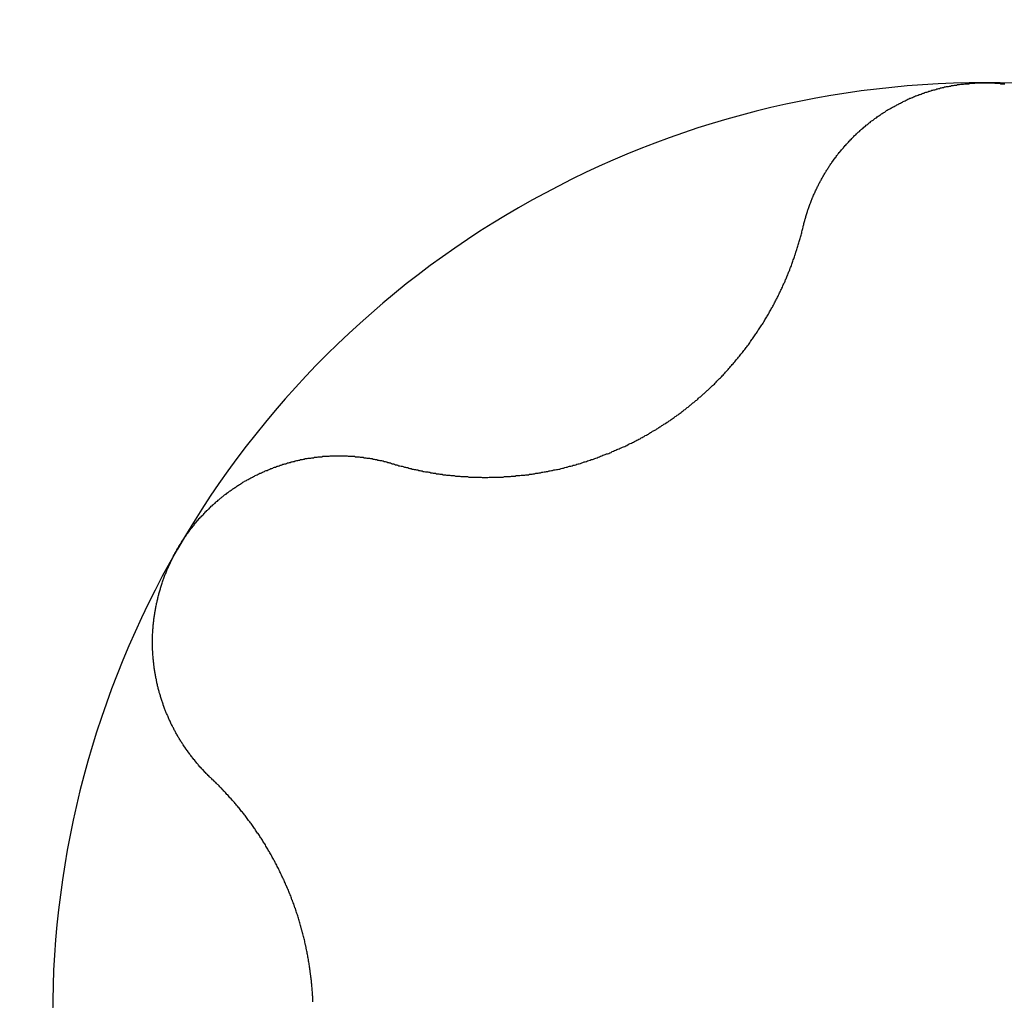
# Model space of a CAD drawing. Extents: x 1107 to 4046, y 937 to 3355.
# Tile 729 of 861: x 2149.93 to 2152.02, y 3346.35 to 3348.43. Entities that reach past the tile are written whole.
import ezdxf

# ---------------------------------------------------------------- set-up
doc = ezdxf.new("R2010")
doc.units = 0
doc.layers.add('KF_VIDA_L___C_BOTTOM', color=7, linetype='CONTINUOUS')

# ---------------------------------------------------------------- blocks, each defined once
blk = doc.blocks.new('KF_VIDA_L___C_BOTTOM')
at = {"layer": 'KF_VIDA_L___C_BOTTOM'}
for points in [[(-35.3843, 472.971, 0), (-35.3839, 472.973, 0), (-35.3834, 472.975, 0), (-35.3829, 472.977, 0), (-35.3824, 472.979, 0), (-35.3819, 472.981, 0), (-35.3814, 472.983, 0), (-35.3809, 472.985, 0), (-35.3804, 472.986, 0), (-35.3798, 472.988, 0), (-35.3793, 472.99, 0), (-35.3787, 472.992, 0), (-35.3781, 472.994, 0), (-35.3776, 472.996, 0), (-35.377, 472.998, 0), (-35.3764, 473, 0), (-35.3758, 473.002, 0), (-35.3751, 473.004, 0), (-35.3745, 473.005, 0), (-35.3739, 473.007, 0), (-35.3732, 473.009, 0), (-35.3726, 473.011, 0), (-35.3719, 473.013, 0), (-35.3712, 473.015, 0), (-35.3705, 473.017, 0), (-35.3698, 473.019, 0), (-35.3691, 473.02, 0), (-35.3684, 473.022, 0), (-35.3677, 473.024, 0), (-35.367, 473.026, 0), (-35.3662, 473.028, 0), (-35.3655, 473.03, 0), (-35.3647, 473.032, 0), (-35.3639, 473.033, 0), (-35.3632, 473.035, 0), (-35.3624, 473.037, 0), (-35.3616, 473.039, 0), (-35.3608, 473.041, 0), (-35.3599, 473.042, 0), (-35.3591, 473.044, 0), (-35.3583, 473.046, 0), (-35.3574, 473.048, 0), (-35.3566, 473.05, 0), (-35.3557, 473.051, 0), (-35.3549, 473.053, 0), (-35.354, 473.055, 0), (-35.3531, 473.057, 0), (-35.3522, 473.059, 0), (-35.3513, 473.06, 0), (-35.3504, 473.062, 0), (-35.3495, 473.064, 0), (-35.3485, 473.066, 0), (-35.3476, 473.067, 0), (-35.3467, 473.069, 0), (-35.3457, 473.071, 0), (-35.3447, 473.073, 0), (-35.3438, 473.074, 0), (-35.3428, 473.076, 0), (-35.3418, 473.078, 0), (-35.3408, 473.08, 0), (-35.3398, 473.081, 0), (-35.3388, 473.083, 0), (-35.3378, 473.085, 0), (-35.3367, 473.086, 0), (-35.3357, 473.088, 0), (-35.3347, 473.09, 0), (-35.3336, 473.091, 0), (-35.3325, 473.093, 0), (-35.3315, 473.095, 0), (-35.3304, 473.096, 0), (-35.3293, 473.098, 0), (-35.3282, 473.1, 0), (-35.3271, 473.101, 0), (-35.326, 473.103, 0), (-35.3249, 473.105, 0), (-35.3238, 473.106, 0), (-35.3226, 473.108, 0), (-35.3215, 473.109, 0), (-35.3204, 473.111, 0), (-35.3192, 473.113, 0), (-35.318, 473.114, 0), (-35.3169, 473.116, 0), (-35.3157, 473.117, 0), (-35.3145, 473.119, 0), (-35.3133, 473.121, 0), (-35.3121, 473.122, 0), (-35.3109, 473.124, 0), (-35.3097, 473.125, 0), (-35.3084, 473.127, 0), (-35.3072, 473.128, 0), (-35.306, 473.13, 0), (-35.3047, 473.131, 0), (-35.3034, 473.133, 0), (-35.3021, 473.134, 0), (-35.3008, 473.136, 0), (-35.2995, 473.137, 0), (-35.2982, 473.139, 0), (-35.2969, 473.14, 0), (-35.2956, 473.142, 0), (-35.2942, 473.143, 0), (-35.2929, 473.145, 0), (-35.2915, 473.146, 0), (-35.2901, 473.148, 0), (-35.2887, 473.149, 0), (-35.2874, 473.151, 0), (-35.2859, 473.152, 0), (-35.2845, 473.154, 0), (-35.2831, 473.155, 0), (-35.2817, 473.157, 0), (-35.2802, 473.158, 0), (-35.2788, 473.16, 0), (-35.2773, 473.161, 0), (-35.2759, 473.163, 0), (-35.2744, 473.164, 0), (-35.2729, 473.165, 0), (-35.2714, 473.167, 0), (-35.2699, 473.168, 0), (-35.2684, 473.17, 0), (-35.2668, 473.171, 0), (-35.2653, 473.172, 0), (-35.2638, 473.174, 0), (-35.2622, 473.175, 0), (-35.2607, 473.177, 0), (-35.2591, 473.178, 0), (-35.2575, 473.179, 0), (-35.2559, 473.181, 0), (-35.2543, 473.182, 0), (-35.2527, 473.183, 0), (-35.2511, 473.185, 0), (-35.2495, 473.186, 0), (-35.2479, 473.187, 0), (-35.2462, 473.189, 0), (-35.2446, 473.19, 0), (-35.2429, 473.191, 0), (-35.2413, 473.193, 0), (-35.2396, 473.194, 0), (-35.2379, 473.195, 0), (-35.2362, 473.196, 0), (-35.2345, 473.198, 0), (-35.2328, 473.199, 0), (-35.2311, 473.2, 0), (-35.2294, 473.201, 0), (-35.2277, 473.203, 0), (-35.2259, 473.204, 0), (-35.2242, 473.205, 0), (-35.2225, 473.206, 0), (-35.2207, 473.207, 0), (-35.2189, 473.209, 0), (-35.2172, 473.21, 0), (-35.2154, 473.211, 0), (-35.2136, 473.212, 0), (-35.2118, 473.213, 0), (-35.21, 473.214, 0), (-35.2082, 473.216, 0), (-35.2064, 473.217, 0), (-35.2046, 473.218, 0), (-35.2027, 473.219, 0), (-35.2009, 473.22, 0), (-35.199, 473.221, 0), (-35.1972, 473.222, 0), (-35.1953, 473.223, 0), (-35.1935, 473.224, 0), (-35.1916, 473.225, 0), (-35.1897, 473.226, 0), (-35.1878, 473.227, 0), (-35.186, 473.228, 0), (-35.1841, 473.229, 0), (-35.1822, 473.23, 0), (-35.1802, 473.231, 0), (-35.1783, 473.232, 0), (-35.1764, 473.233, 0), (-35.1745, 473.234, 0), (-35.1725, 473.235, 0), (-35.1706, 473.236, 0), (-35.1687, 473.237, 0), (-35.1667, 473.238, 0), (-35.1647, 473.239, 0), (-35.1628, 473.24, 0), (-35.1608, 473.241, 0), (-35.1588, 473.242, 0), (-35.1568, 473.242, 0), (-35.1549, 473.243, 0), (-35.1529, 473.244, 0), (-35.1509, 473.245, 0), (-35.1489, 473.246, 0), (-35.1469, 473.247, 0), (-35.1449, 473.247, 0), (-35.1428, 473.248, 0), (-35.1408, 473.249, 0), (-35.1388, 473.25, 0), (-35.1368, 473.25, 0), (-35.1347, 473.251, 0), (-35.1327, 473.252, 0), (-35.1307, 473.253, 0), (-35.1286, 473.253, 0), (-35.1266, 473.254, 0), (-35.1245, 473.255, 0), (-35.1224, 473.255, 0), (-35.1204, 473.256, 0), (-35.1183, 473.257, 0), (-35.1163, 473.257, 0), (-35.1142, 473.258, 0), (-35.1121, 473.259, 0), (-35.11, 473.259, 0), (-35.1079, 473.26, 0), (-35.1059, 473.26, 0), (-35.1038, 473.261, 0), (-35.1017, 473.262, 0), (-35.0996, 473.262, 0), (-35.0975, 473.263, 0), (-35.0954, 473.263, 0), (-35.0933, 473.264, 0), (-35.0912, 473.264, 0), (-35.0891, 473.265, 0), (-35.087, 473.265, 0), (-35.0849, 473.266, 0), (-35.0828, 473.266, 0), (-35.0807, 473.267, 0), (-35.0785, 473.267, 0), (-35.0764, 473.267, 0), (-35.0743, 473.268, 0), (-35.0722, 473.268, 0), (-35.0701, 473.269, 0), (-35.068, 473.269, 0), (-35.0658, 473.269, 0), (-35.0637, 473.27, 0), (-35.0616, 473.27, 0), (-35.0595, 473.27, 0), (-35.0573, 473.271, 0), (-35.0552, 473.271, 0), (-35.0531, 473.271, 0), (-35.0509, 473.272, 0), (-35.0488, 473.272, 0), (-35.0467, 473.272, 0), (-35.0446, 473.272, 0), (-35.0424, 473.273, 0), (-35.0403, 473.273, 0), (-35.0382, 473.273, 0), (-35.0361, 473.273, 0), (-35.0339, 473.273, 0), (-35.0318, 473.274, 0), (-35.0297, 473.274, 0), (-35.0275, 473.274, 0), (-35.0254, 473.274, 0), (-35.0233, 473.274, 0), (-35.0212, 473.274, 0), (-35.019, 473.275, 0), (-35.0169, 473.275, 0), (-35.0148, 473.275, 0), (-35.0127, 473.275, 0), (-35.0106, 473.275, 0), (-35.0084, 473.275, 0), (-35.0063, 473.275, 0), (-35.0042, 473.275, 0), (-35.0021, 473.275, 0), (-35, 473.275, 0)], [(-35, 473.275, 0), (-34.9979, 473.275, 0), (-34.9958, 473.275, 0), (-34.9937, 473.275, 0), (-34.9916, 473.275, 0), (-34.9894, 473.275, 0), (-34.9873, 473.275, 0), (-34.9852, 473.275, 0), (-34.9831, 473.275, 0), (-34.981, 473.275, 0), (-34.9788, 473.274, 0), (-34.9767, 473.274, 0), (-34.9746, 473.274, 0), (-34.9725, 473.274, 0), (-34.9703, 473.274, 0), (-34.9682, 473.274, 0), (-34.9661, 473.273, 0), (-34.9639, 473.273, 0), (-34.9618, 473.273, 0), (-34.9597, 473.273, 0), (-34.9576, 473.273, 0)], [(-36.2551, 472.468, 0), (-36.2528, 472.468, 0), (-36.2505, 472.467, 0), (-36.2481, 472.466, 0), (-36.2458, 472.466, 0), (-36.2435, 472.465, 0), (-36.2412, 472.464, 0), (-36.2389, 472.464, 0), (-36.2365, 472.463, 0), (-36.2342, 472.463, 0), (-36.2319, 472.462, 0), (-36.2295, 472.461, 0), (-36.2272, 472.461, 0), (-36.2249, 472.46, 0), (-36.2225, 472.46, 0), (-36.2202, 472.459, 0), (-36.2178, 472.458, 0), (-36.2155, 472.458, 0), (-36.2132, 472.457, 0), (-36.2108, 472.457, 0), (-36.2085, 472.456, 0), (-36.2061, 472.456, 0), (-36.2038, 472.455, 0), (-36.2014, 472.455, 0), (-36.1991, 472.454, 0), (-36.1967, 472.454, 0), (-36.1944, 472.453, 0), (-36.192, 472.453, 0), (-36.1897, 472.452, 0), (-36.1873, 472.452, 0), (-36.185, 472.451, 0), (-36.1826, 472.451, 0), (-36.1802, 472.451, 0), (-36.1779, 472.45, 0), (-36.1755, 472.45, 0), (-36.1732, 472.449, 0), (-36.1708, 472.449, 0), (-36.1685, 472.448, 0), (-36.1661, 472.448, 0), (-36.1638, 472.448, 0), (-36.1614, 472.447, 0), (-36.159, 472.447, 0), (-36.1567, 472.447, 0), (-36.1543, 472.446, 0), (-36.152, 472.446, 0), (-36.1496, 472.446, 0), (-36.1473, 472.445, 0), (-36.1449, 472.445, 0), (-36.1426, 472.445, 0), (-36.1402, 472.444, 0), (-36.1379, 472.444, 0), (-36.1355, 472.444, 0), (-36.1332, 472.444, 0), (-36.1308, 472.443, 0), (-36.1285, 472.443, 0), (-36.1261, 472.443, 0), (-36.1238, 472.443, 0), (-36.1214, 472.442, 0), (-36.1191, 472.442, 0), (-36.1167, 472.442, 0), (-36.1144, 472.442, 0), (-36.1121, 472.442, 0), (-36.1097, 472.441, 0), (-36.1074, 472.441, 0), (-36.105, 472.441, 0), (-36.1027, 472.441, 0), (-36.1004, 472.441, 0), (-36.098, 472.441, 0), (-36.0957, 472.441, 0), (-36.0933, 472.44, 0), (-36.091, 472.44, 0), (-36.0886, 472.44, 0), (-36.0863, 472.44, 0), (-36.0839, 472.44, 0), (-36.0815, 472.44, 0), (-36.0791, 472.44, 0), (-36.0767, 472.44, 0), (-36.0743, 472.44, 0), (-36.0719, 472.44, 0), (-36.0695, 472.44, 0), (-36.0671, 472.44, 0), (-36.0646, 472.439, 0), (-36.0622, 472.439, 0), (-36.0598, 472.439, 0), (-36.0573, 472.439, 0), (-36.0549, 472.439, 0), (-36.0524, 472.439, 0), (-36.05, 472.44, 0), (-36.0475, 472.44, 0), (-36.0451, 472.44, 0), (-36.0426, 472.44, 0), (-36.0401, 472.44, 0), (-36.0376, 472.44, 0), (-36.0352, 472.44, 0), (-36.0327, 472.44, 0), (-36.0302, 472.44, 0), (-36.0277, 472.44, 0), (-36.0252, 472.44, 0), (-36.0227, 472.44, 0), (-36.0202, 472.44, 0), (-36.0177, 472.441, 0), (-36.0151, 472.441, 0), (-36.0126, 472.441, 0), (-36.0101, 472.441, 0), (-36.0076, 472.441, 0), (-36.005, 472.441, 0), (-36.0025, 472.442, 0), (-36, 472.442, 0), (-35.9974, 472.442, 0), (-35.9949, 472.442, 0), (-35.9924, 472.443, 0), (-35.9898, 472.443, 0), (-35.9873, 472.443, 0), (-35.9847, 472.443, 0), (-35.9822, 472.444, 0), (-35.9796, 472.444, 0), (-35.9771, 472.444, 0), (-35.9745, 472.444, 0), (-35.9719, 472.445, 0), (-35.9694, 472.445, 0), (-35.9668, 472.445, 0), (-35.9643, 472.446, 0), (-35.9617, 472.446, 0), (-35.9591, 472.446, 0), (-35.9565, 472.447, 0), (-35.954, 472.447, 0), (-35.9514, 472.448, 0), (-35.9488, 472.448, 0), (-35.9463, 472.448, 0), (-35.9437, 472.449, 0), (-35.9411, 472.449, 0), (-35.9385, 472.45, 0), (-35.936, 472.45, 0), (-35.9334, 472.451, 0), (-35.9308, 472.451, 0), (-35.9282, 472.452, 0), (-35.9257, 472.452, 0), (-35.9231, 472.453, 0), (-35.9205, 472.453, 0), (-35.9179, 472.454, 0), (-35.9154, 472.454, 0), (-35.9128, 472.455, 0), (-35.9102, 472.455, 0), (-35.9076, 472.456, 0), (-35.9051, 472.456, 0), (-35.9025, 472.457, 0), (-35.8999, 472.457, 0), (-35.8974, 472.458, 0), (-35.8948, 472.459, 0), (-35.8922, 472.459, 0), (-35.8896, 472.46, 0), (-35.8871, 472.461, 0), (-35.8845, 472.461, 0), (-35.882, 472.462, 0), (-35.8794, 472.463, 0), (-35.8768, 472.463, 0), (-35.8743, 472.464, 0), (-35.8717, 472.465, 0), (-35.8692, 472.465, 0), (-35.8666, 472.466, 0), (-35.8641, 472.467, 0), (-35.8615, 472.468, 0), (-35.859, 472.468, 0), (-35.8564, 472.469, 0), (-35.8539, 472.47, 0), (-35.8514, 472.471, 0), (-35.8488, 472.472, 0), (-35.8463, 472.472, 0), (-35.8438, 472.473, 0), (-35.8413, 472.474, 0), (-35.8387, 472.475, 0), (-35.8362, 472.476, 0), (-35.8337, 472.477, 0), (-35.8312, 472.477, 0), (-35.8287, 472.478, 0), (-35.8262, 472.479, 0), (-35.8237, 472.48, 0), (-35.8212, 472.481, 0), (-35.8187, 472.482, 0), (-35.8162, 472.483, 0), (-35.8137, 472.484, 0), (-35.8113, 472.485, 0), (-35.8088, 472.486, 0), (-35.8063, 472.487, 0), (-35.8039, 472.488, 0), (-35.8014, 472.489, 0), (-35.799, 472.489, 0), (-35.7965, 472.49, 0), (-35.7941, 472.491, 0), (-35.7916, 472.492, 0), (-35.7892, 472.494, 0), (-35.7868, 472.495, 0), (-35.7843, 472.496, 0), (-35.7819, 472.497, 0), (-35.7795, 472.498, 0), (-35.7771, 472.499, 0), (-35.7747, 472.5, 0), (-35.7723, 472.501, 0), (-35.7699, 472.502, 0), (-35.7675, 472.503, 0), (-35.7652, 472.504, 0), (-35.7628, 472.505, 0), (-35.7604, 472.506, 0), (-35.7581, 472.507, 0), (-35.7557, 472.509, 0), (-35.7534, 472.51, 0), (-35.751, 472.511, 0), (-35.7487, 472.512, 0), (-35.7464, 472.513, 0), (-35.7441, 472.514, 0), (-35.7417, 472.515, 0), (-35.7394, 472.517, 0), (-35.7371, 472.518, 0), (-35.7349, 472.519, 0), (-35.7326, 472.52, 0), (-35.7303, 472.521, 0), (-35.728, 472.523, 0), (-35.7258, 472.524, 0), (-35.7235, 472.525, 0), (-35.7213, 472.526, 0), (-35.7191, 472.528, 0), (-35.7168, 472.529, 0), (-35.7146, 472.53, 0), (-35.7124, 472.531, 0), (-35.7102, 472.533, 0), (-35.708, 472.534, 0), (-35.7058, 472.535, 0), (-35.7036, 472.537, 0), (-35.7014, 472.538, 0), (-35.6992, 472.539, 0), (-35.697, 472.54, 0), (-35.6949, 472.542, 0), (-35.6927, 472.543, 0), (-35.6905, 472.545, 0), (-35.6883, 472.546, 0), (-35.6861, 472.547, 0), (-35.684, 472.549, 0), (-35.6818, 472.55, 0), (-35.6796, 472.552, 0), (-35.6774, 472.553, 0), (-35.6753, 472.554, 0), (-35.6731, 472.556, 0), (-35.671, 472.557, 0), (-35.6688, 472.559, 0), (-35.6666, 472.56, 0), (-35.6645, 472.562, 0), (-35.6624, 472.563, 0), (-35.6602, 472.565, 0), (-35.6581, 472.566, 0), (-35.6559, 472.568, 0), (-35.6538, 472.569, 0), (-35.6517, 472.571, 0), (-35.6496, 472.572, 0), (-35.6474, 472.574, 0), (-35.6453, 472.575, 0), (-35.6432, 472.577, 0), (-35.6411, 472.579, 0), (-35.639, 472.58, 0), (-35.6369, 472.582, 0), (-35.6348, 472.583, 0), (-35.6327, 472.585, 0), (-35.6307, 472.587, 0), (-35.6286, 472.588, 0), (-35.6265, 472.59, 0), (-35.6244, 472.592, 0), (-35.6224, 472.593, 0), (-35.6203, 472.595, 0), (-35.6183, 472.597, 0), (-35.6162, 472.598, 0), (-35.6142, 472.6, 0), (-35.6121, 472.602, 0), (-35.6101, 472.603, 0), (-35.6081, 472.605, 0), (-35.6061, 472.607, 0), (-35.6041, 472.609, 0), (-35.6021, 472.61, 0), (-35.6001, 472.612, 0), (-35.5981, 472.614, 0), (-35.5961, 472.616, 0), (-35.5941, 472.617, 0), (-35.5921, 472.619, 0), (-35.5902, 472.621, 0), (-35.5882, 472.623, 0), (-35.5863, 472.624, 0), (-35.5843, 472.626, 0), (-35.5824, 472.628, 0), (-35.5805, 472.63, 0), (-35.5785, 472.632, 0), (-35.5766, 472.634, 0), (-35.5747, 472.635, 0), (-35.5728, 472.637, 0), (-35.5709, 472.639, 0), (-35.569, 472.641, 0), (-35.5672, 472.643, 0), (-35.5653, 472.645, 0), (-35.5634, 472.647, 0), (-35.5616, 472.649, 0), (-35.5597, 472.65, 0), (-35.5579, 472.652, 0), (-35.5561, 472.654, 0), (-35.5543, 472.656, 0), (-35.5524, 472.658, 0), (-35.5506, 472.66, 0), (-35.5489, 472.662, 0), (-35.5471, 472.664, 0), (-35.5453, 472.666, 0), (-35.5435, 472.668, 0), (-35.5418, 472.67, 0), (-35.54, 472.672, 0), (-35.5383, 472.674, 0), (-35.5366, 472.676, 0), (-35.5348, 472.678, 0), (-35.5331, 472.68, 0), (-35.5314, 472.682, 0), (-35.5297, 472.684, 0), (-35.528, 472.686, 0), (-35.5264, 472.688, 0), (-35.5247, 472.69, 0), (-35.523, 472.692, 0), (-35.5214, 472.694, 0), (-35.5197, 472.696, 0), (-35.5181, 472.698, 0), (-35.5165, 472.7, 0), (-35.5149, 472.702, 0), (-35.5133, 472.704, 0), (-35.5117, 472.706, 0), (-35.5101, 472.708, 0), (-35.5085, 472.71, 0), (-35.507, 472.712, 0), (-35.5054, 472.714, 0), (-35.5039, 472.716, 0), (-35.5023, 472.718, 0), (-35.5008, 472.72, 0), (-35.4993, 472.722, 0), (-35.4978, 472.724, 0), (-35.4963, 472.727, 0), (-35.4948, 472.729, 0), (-35.4933, 472.731, 0), (-35.4918, 472.733, 0), (-35.4903, 472.735, 0), (-35.4889, 472.737, 0), (-35.4874, 472.739, 0), (-35.486, 472.741, 0), (-35.4846, 472.743, 0), (-35.4832, 472.745, 0), (-35.4818, 472.747, 0), (-35.4804, 472.75, 0), (-35.479, 472.752, 0), (-35.4776, 472.754, 0), (-35.4762, 472.756, 0), (-35.4749, 472.758, 0), (-35.4735, 472.76, 0), (-35.4722, 472.762, 0), (-35.4709, 472.764, 0), (-35.4696, 472.766, 0), (-35.4682, 472.769, 0), (-35.4669, 472.771, 0), (-35.4657, 472.773, 0), (-35.4644, 472.775, 0), (-35.4631, 472.777, 0), (-35.4619, 472.779, 0), (-35.4606, 472.781, 0), (-35.4594, 472.783, 0), (-35.4581, 472.785, 0), (-35.4569, 472.788, 0), (-35.4557, 472.79, 0), (-35.4545, 472.792, 0), (-35.4533, 472.794, 0), (-35.4521, 472.796, 0), (-35.451, 472.798, 0), (-35.4498, 472.8, 0), (-35.4487, 472.802, 0), (-35.4475, 472.804, 0), (-35.4464, 472.807, 0), (-35.4453, 472.809, 0), (-35.4442, 472.811, 0), (-35.4431, 472.813, 0), (-35.442, 472.815, 0), (-35.4409, 472.817, 0), (-35.4399, 472.819, 0), (-35.4388, 472.821, 0), (-35.4378, 472.823, 0), (-35.4367, 472.825, 0), (-35.4357, 472.828, 0), (-35.4347, 472.83, 0), (-35.4337, 472.832, 0), (-35.4326, 472.834, 0), (-35.4316, 472.836, 0), (-35.4306, 472.838, 0), (-35.4297, 472.84, 0), (-35.4287, 472.842, 0), (-35.4277, 472.845, 0), (-35.4267, 472.847, 0), (-35.4258, 472.849, 0), (-35.4248, 472.851, 0), (-35.4238, 472.853, 0), (-35.4229, 472.855, 0), (-35.422, 472.858, 0), (-35.421, 472.86, 0), (-35.4201, 472.862, 0), (-35.4192, 472.864, 0), (-35.4183, 472.866, 0), (-35.4174, 472.868, 0), (-35.4165, 472.871, 0), (-35.4156, 472.873, 0), (-35.4147, 472.875, 0), (-35.4138, 472.877, 0), (-35.413, 472.879, 0), (-35.4121, 472.882, 0), (-35.4112, 472.884, 0), (-35.4104, 472.886, 0), (-35.4096, 472.888, 0), (-35.4087, 472.891, 0), (-35.4079, 472.893, 0), (-35.4071, 472.895, 0), (-35.4063, 472.897, 0), (-35.4055, 472.9, 0), (-35.4047, 472.902, 0), (-35.4039, 472.904, 0), (-35.4031, 472.906, 0), (-35.4023, 472.909, 0), (-35.4015, 472.911, 0), (-35.4008, 472.913, 0), (-35.4, 472.916, 0), (-35.3993, 472.918, 0), (-35.3986, 472.92, 0), (-35.3978, 472.922, 0), (-35.3971, 472.925, 0), (-35.3964, 472.927, 0), (-35.3957, 472.929, 0), (-35.395, 472.932, 0), (-35.3943, 472.934, 0), (-35.3936, 472.936, 0), (-35.3929, 472.939, 0), (-35.3923, 472.941, 0), (-35.3916, 472.943, 0), (-35.391, 472.945, 0), (-35.3903, 472.948, 0), (-35.3897, 472.95, 0), (-35.3891, 472.952, 0), (-35.3884, 472.955, 0), (-35.3878, 472.957, 0), (-35.3872, 472.959, 0), (-35.3866, 472.962, 0), (-35.386, 472.964, 0), (-35.3855, 472.966, 0), (-35.3849, 472.969, 0), (-35.3843, 472.971, 0)], [(-36.7104, 472.288, 0), (-36.7093, 472.289, 0), (-36.7083, 472.291, 0), (-36.7072, 472.293, 0), (-36.7061, 472.295, 0), (-36.705, 472.297, 0), (-36.7039, 472.298, 0), (-36.7027, 472.3, 0), (-36.7016, 472.302, 0), (-36.7005, 472.304, 0), (-36.6993, 472.306, 0), (-36.6981, 472.307, 0), (-36.697, 472.309, 0), (-36.6958, 472.311, 0), (-36.6946, 472.313, 0), (-36.6933, 472.314, 0), (-36.6921, 472.316, 0), (-36.6909, 472.318, 0), (-36.6897, 472.32, 0), (-36.6884, 472.321, 0), (-36.6871, 472.323, 0), (-36.6859, 472.325, 0), (-36.6846, 472.327, 0), (-36.6833, 472.328, 0), (-36.682, 472.33, 0), (-36.6807, 472.332, 0), (-36.6793, 472.333, 0), (-36.678, 472.335, 0), (-36.6767, 472.337, 0), (-36.6753, 472.338, 0), (-36.674, 472.34, 0), (-36.6726, 472.342, 0), (-36.6712, 472.343, 0), (-36.6698, 472.345, 0), (-36.6684, 472.347, 0), (-36.667, 472.348, 0), (-36.6656, 472.35, 0), (-36.6642, 472.352, 0), (-36.6627, 472.353, 0), (-36.6613, 472.355, 0), (-36.6598, 472.356, 0), (-36.6584, 472.358, 0), (-36.6569, 472.359, 0), (-36.6554, 472.361, 0), (-36.6539, 472.363, 0), (-36.6524, 472.364, 0), (-36.6509, 472.366, 0), (-36.6494, 472.367, 0), (-36.6479, 472.369, 0), (-36.6464, 472.37, 0), (-36.6448, 472.372, 0), (-36.6433, 472.373, 0), (-36.6417, 472.375, 0), (-36.6402, 472.376, 0), (-36.6386, 472.378, 0), (-36.637, 472.379, 0), (-36.6354, 472.381, 0), (-36.6338, 472.382, 0), (-36.6322, 472.384, 0), (-36.6306, 472.385, 0), (-36.629, 472.387, 0), (-36.6274, 472.388, 0), (-36.6257, 472.389, 0), (-36.6241, 472.391, 0), (-36.6224, 472.392, 0), (-36.6208, 472.394, 0), (-36.6191, 472.395, 0), (-36.6175, 472.396, 0), (-36.6158, 472.398, 0), (-36.6141, 472.399, 0), (-36.6124, 472.401, 0), (-36.6107, 472.402, 0), (-36.609, 472.403, 0), (-36.6073, 472.404, 0), (-36.6056, 472.406, 0), (-36.6038, 472.407, 0), (-36.6021, 472.408, 0), (-36.6004, 472.41, 0), (-36.5986, 472.411, 0), (-36.5968, 472.412, 0), (-36.5951, 472.413, 0), (-36.5933, 472.415, 0), (-36.5915, 472.416, 0), (-36.5898, 472.417, 0), (-36.588, 472.418, 0), (-36.5862, 472.419, 0), (-36.5844, 472.421, 0), (-36.5826, 472.422, 0), (-36.5808, 472.423, 0), (-36.579, 472.424, 0), (-36.5771, 472.425, 0), (-36.5753, 472.426, 0), (-36.5735, 472.428, 0), (-36.5716, 472.429, 0), (-36.5698, 472.43, 0), (-36.568, 472.431, 0), (-36.5661, 472.432, 0), (-36.5642, 472.433, 0), (-36.5624, 472.434, 0), (-36.5605, 472.435, 0), (-36.5586, 472.436, 0), (-36.5568, 472.437, 0), (-36.5549, 472.438, 0), (-36.553, 472.439, 0), (-36.5511, 472.44, 0), (-36.5492, 472.441, 0), (-36.5473, 472.442, 0), (-36.5454, 472.443, 0), (-36.5435, 472.444, 0), (-36.5416, 472.445, 0), (-36.5397, 472.446, 0), (-36.5377, 472.447, 0), (-36.5358, 472.448, 0), (-36.5339, 472.448, 0), (-36.532, 472.449, 0), (-36.53, 472.45, 0), (-36.5281, 472.451, 0), (-36.5262, 472.452, 0), (-36.5242, 472.453, 0), (-36.5223, 472.454, 0), (-36.5203, 472.454, 0), (-36.5184, 472.455, 0), (-36.5164, 472.456, 0), (-36.5145, 472.457, 0), (-36.5125, 472.458, 0), (-36.5106, 472.458, 0), (-36.5086, 472.459, 0), (-36.5067, 472.46, 0), (-36.5047, 472.461, 0), (-36.5027, 472.461, 0), (-36.5008, 472.462, 0), (-36.4988, 472.463, 0), (-36.4968, 472.463, 0), (-36.4948, 472.464, 0), (-36.4929, 472.465, 0), (-36.4909, 472.465, 0), (-36.4889, 472.466, 0), (-36.487, 472.467, 0), (-36.485, 472.467, 0), (-36.483, 472.468, 0), (-36.481, 472.468, 0), (-36.479, 472.469, 0), (-36.4771, 472.47, 0), (-36.4751, 472.47, 0), (-36.4731, 472.471, 0), (-36.4711, 472.471, 0), (-36.4692, 472.472, 0), (-36.4672, 472.472, 0), (-36.4652, 472.473, 0), (-36.4632, 472.473, 0), (-36.4612, 472.474, 0), (-36.4593, 472.474, 0), (-36.4573, 472.475, 0), (-36.4553, 472.475, 0), (-36.4533, 472.476, 0), (-36.4514, 472.476, 0), (-36.4494, 472.477, 0), (-36.4474, 472.477, 0), (-36.4454, 472.477, 0), (-36.4435, 472.478, 0), (-36.4415, 472.478, 0), (-36.4395, 472.479, 0), (-36.4376, 472.479, 0), (-36.4356, 472.479, 0), (-36.4337, 472.48, 0), (-36.4317, 472.48, 0), (-36.4297, 472.48, 0), (-36.4278, 472.48, 0), (-36.4258, 472.481, 0), (-36.4239, 472.481, 0), (-36.4219, 472.481, 0), (-36.42, 472.482, 0), (-36.418, 472.482, 0), (-36.4161, 472.482, 0), (-36.4141, 472.482, 0), (-36.4122, 472.483, 0), (-36.4102, 472.483, 0), (-36.4083, 472.483, 0), (-36.4063, 472.483, 0), (-36.4043, 472.483, 0), (-36.4024, 472.484, 0), (-36.4004, 472.484, 0), (-36.3984, 472.484, 0), (-36.3965, 472.484, 0), (-36.3945, 472.484, 0), (-36.3925, 472.484, 0), (-36.3905, 472.484, 0), (-36.3886, 472.484, 0), (-36.3866, 472.485, 0), (-36.3846, 472.485, 0), (-36.3826, 472.485, 0), (-36.3806, 472.485, 0), (-36.3787, 472.485, 0), (-36.3767, 472.485, 0), (-36.3747, 472.485, 0), (-36.3727, 472.485, 0), (-36.3707, 472.485, 0), (-36.3687, 472.485, 0), (-36.3668, 472.485, 0), (-36.3648, 472.485, 0), (-36.3628, 472.485, 0), (-36.3608, 472.485, 0), (-36.3588, 472.485, 0), (-36.3568, 472.485, 0), (-36.3548, 472.485, 0), (-36.3529, 472.485, 0), (-36.3509, 472.485, 0), (-36.3489, 472.484, 0), (-36.3469, 472.484, 0), (-36.3449, 472.484, 0), (-36.3429, 472.484, 0), (-36.3409, 472.484, 0), (-36.339, 472.484, 0), (-36.337, 472.484, 0), (-36.335, 472.484, 0), (-36.333, 472.483, 0), (-36.331, 472.483, 0), (-36.329, 472.483, 0), (-36.3271, 472.483, 0), (-36.3251, 472.483, 0), (-36.3231, 472.482, 0), (-36.3211, 472.482, 0), (-36.3192, 472.482, 0), (-36.3172, 472.482, 0), (-36.3152, 472.481, 0), (-36.3132, 472.481, 0), (-36.3113, 472.481, 0), (-36.3093, 472.48, 0), (-36.3073, 472.48, 0), (-36.3054, 472.48, 0), (-36.3034, 472.48, 0), (-36.3014, 472.479, 0), (-36.2995, 472.479, 0), (-36.2975, 472.479, 0), (-36.2956, 472.478, 0), (-36.2936, 472.478, 0), (-36.2917, 472.477, 0), (-36.2897, 472.477, 0), (-36.2878, 472.477, 0), (-36.2858, 472.476, 0), (-36.2839, 472.476, 0), (-36.2819, 472.475, 0), (-36.28, 472.475, 0), (-36.2781, 472.475, 0), (-36.2761, 472.474, 0), (-36.2742, 472.474, 0), (-36.2723, 472.473, 0), (-36.2704, 472.473, 0), (-36.2684, 472.472, 0), (-36.2665, 472.472, 0), (-36.2646, 472.471, 0), (-36.2627, 472.471, 0), (-36.2608, 472.47, 0), (-36.2589, 472.47, 0), (-36.257, 472.469, 0), (-36.2551, 472.468, 0)], [(-36.6394, 471.803, 0), (-36.6409, 471.804, 0), (-36.6423, 471.805, 0), (-36.6437, 471.807, 0), (-36.6451, 471.808, 0), (-36.6465, 471.81, 0), (-36.6479, 471.811, 0), (-36.6493, 471.812, 0), (-36.6507, 471.814, 0), (-36.6521, 471.815, 0), (-36.6535, 471.817, 0), (-36.6548, 471.818, 0), (-36.6562, 471.82, 0), (-36.6576, 471.821, 0), (-36.6589, 471.822, 0), (-36.6602, 471.824, 0), (-36.6616, 471.825, 0), (-36.6629, 471.827, 0), (-36.6642, 471.828, 0), (-36.6655, 471.83, 0), (-36.6668, 471.831, 0), (-36.6681, 471.833, 0), (-36.6694, 471.834, 0), (-36.6707, 471.836, 0), (-36.672, 471.837, 0), (-36.6732, 471.839, 0), (-36.6745, 471.841, 0), (-36.6757, 471.842, 0), (-36.677, 471.844, 0), (-36.6782, 471.845, 0), (-36.6795, 471.847, 0), (-36.6807, 471.848, 0), (-36.6819, 471.85, 0), (-36.6831, 471.852, 0), (-36.6843, 471.853, 0), (-36.6855, 471.855, 0), (-36.6867, 471.856, 0), (-36.6878, 471.858, 0), (-36.689, 471.86, 0), (-36.6902, 471.861, 0), (-36.6913, 471.863, 0), (-36.6924, 471.864, 0), (-36.6936, 471.866, 0), (-36.6947, 471.868, 0), (-36.6958, 471.869, 0), (-36.6969, 471.871, 0), (-36.698, 471.873, 0), (-36.6991, 471.874, 0), (-36.7002, 471.876, 0), (-36.7013, 471.878, 0), (-36.7023, 471.879, 0), (-36.7034, 471.881, 0), (-36.7044, 471.883, 0), (-36.7055, 471.884, 0), (-36.7065, 471.886, 0), (-36.7075, 471.888, 0), (-36.7086, 471.889, 0), (-36.7096, 471.891, 0), (-36.7106, 471.893, 0), (-36.7115, 471.895, 0), (-36.7125, 471.896, 0), (-36.7135, 471.898, 0), (-36.7145, 471.9, 0), (-36.7154, 471.902, 0), (-36.7164, 471.903, 0), (-36.7173, 471.905, 0), (-36.7182, 471.907, 0), (-36.7191, 471.909, 0), (-36.72, 471.91, 0), (-36.7209, 471.912, 0), (-36.7218, 471.914, 0), (-36.7227, 471.916, 0), (-36.7236, 471.917, 0), (-36.7244, 471.919, 0), (-36.7253, 471.921, 0), (-36.7261, 471.923, 0), (-36.727, 471.925, 0), (-36.7278, 471.926, 0), (-36.7286, 471.928, 0), (-36.7294, 471.93, 0), (-36.7302, 471.932, 0), (-36.731, 471.934, 0), (-36.7318, 471.935, 0), (-36.7325, 471.937, 0), (-36.7333, 471.939, 0), (-36.734, 471.941, 0), (-36.7348, 471.943, 0), (-36.7355, 471.944, 0), (-36.7362, 471.946, 0), (-36.7369, 471.948, 0), (-36.7376, 471.95, 0), (-36.7383, 471.952, 0), (-36.739, 471.954, 0), (-36.7397, 471.956, 0), (-36.7404, 471.957, 0), (-36.741, 471.959, 0), (-36.7417, 471.961, 0), (-36.7423, 471.963, 0), (-36.743, 471.965, 0), (-36.7436, 471.967, 0), (-36.7442, 471.969, 0), (-36.7448, 471.971, 0), (-36.7454, 471.973, 0), (-36.746, 471.975, 0), (-36.7466, 471.977, 0), (-36.7472, 471.979, 0), (-36.7478, 471.981, 0), (-36.7483, 471.982, 0), (-36.7489, 471.984, 0), (-36.7494, 471.986, 0), (-36.7499, 471.988, 0), (-36.7504, 471.99, 0), (-36.7509, 471.992, 0), (-36.7514, 471.994, 0), (-36.7519, 471.996, 0), (-36.7524, 471.998, 0), (-36.7529, 472, 0), (-36.7533, 472.002, 0), (-36.7538, 472.004, 0), (-36.7542, 472.006, 0), (-36.7547, 472.008, 0), (-36.7551, 472.011, 0), (-36.7555, 472.013, 0), (-36.7559, 472.015, 0), (-36.7563, 472.017, 0), (-36.7567, 472.019, 0), (-36.7571, 472.021, 0), (-36.7574, 472.023, 0), (-36.7578, 472.025, 0), (-36.7581, 472.027, 0), (-36.7584, 472.029, 0), (-36.7588, 472.031, 0), (-36.7591, 472.033, 0), (-36.7594, 472.035, 0), (-36.7597, 472.037, 0), (-36.7599, 472.039, 0), (-36.7602, 472.042, 0), (-36.7605, 472.044, 0), (-36.7607, 472.046, 0), (-36.7609, 472.048, 0), (-36.7612, 472.05, 0), (-36.7614, 472.052, 0), (-36.7616, 472.054, 0), (-36.7618, 472.056, 0), (-36.7619, 472.058, 0), (-36.7621, 472.06, 0), (-36.7623, 472.063, 0), (-36.7624, 472.065, 0), (-36.7626, 472.067, 0), (-36.7627, 472.069, 0), (-36.7628, 472.071, 0), (-36.7629, 472.073, 0), (-36.763, 472.075, 0), (-36.7631, 472.078, 0), (-36.7631, 472.08, 0), (-36.7632, 472.082, 0), (-36.7632, 472.084, 0), (-36.7633, 472.086, 0), (-36.7633, 472.088, 0), (-36.7633, 472.09, 0), (-36.7633, 472.092, 0), (-36.7633, 472.095, 0), (-36.7632, 472.097, 0), (-36.7632, 472.099, 0), (-36.7632, 472.101, 0), (-36.7631, 472.103, 0), (-36.763, 472.105, 0), (-36.7629, 472.107, 0), (-36.7628, 472.11, 0), (-36.7627, 472.112, 0), (-36.7626, 472.114, 0), (-36.7625, 472.116, 0), (-36.7623, 472.118, 0), (-36.7621, 472.12, 0), (-36.762, 472.123, 0), (-36.7618, 472.125, 0), (-36.7616, 472.127, 0), (-36.7614, 472.129, 0), (-36.7612, 472.131, 0), (-36.7609, 472.133, 0), (-36.7607, 472.135, 0), (-36.7604, 472.138, 0), (-36.7601, 472.14, 0), (-36.7599, 472.142, 0), (-36.7596, 472.144, 0), (-36.7593, 472.146, 0), (-36.7589, 472.148, 0), (-36.7586, 472.15, 0), (-36.7583, 472.153, 0), (-36.7579, 472.155, 0), (-36.7576, 472.157, 0), (-36.7572, 472.159, 0), (-36.7568, 472.161, 0), (-36.7564, 472.163, 0), (-36.756, 472.165, 0), (-36.7556, 472.167, 0), (-36.7551, 472.17, 0), (-36.7547, 472.172, 0), (-36.7542, 472.174, 0), (-36.7537, 472.176, 0), (-36.7533, 472.178, 0), (-36.7528, 472.18, 0), (-36.7523, 472.182, 0), (-36.7518, 472.184, 0), (-36.7512, 472.186, 0), (-36.7507, 472.189, 0), (-36.7501, 472.191, 0), (-36.7496, 472.193, 0), (-36.749, 472.195, 0), (-36.7484, 472.197, 0), (-36.7478, 472.199, 0), (-36.7472, 472.201, 0), (-36.7466, 472.203, 0), (-36.746, 472.205, 0), (-36.7454, 472.207, 0), (-36.7447, 472.209, 0), (-36.7441, 472.211, 0), (-36.7434, 472.213, 0), (-36.7427, 472.215, 0), (-36.742, 472.218, 0), (-36.7413, 472.22, 0), (-36.7406, 472.222, 0), (-36.7399, 472.224, 0), (-36.7392, 472.226, 0), (-36.7384, 472.228, 0), (-36.7377, 472.23, 0), (-36.7369, 472.232, 0), (-36.7361, 472.234, 0), (-36.7353, 472.236, 0), (-36.7346, 472.238, 0), (-36.7337, 472.24, 0), (-36.7329, 472.242, 0), (-36.7321, 472.244, 0), (-36.7313, 472.246, 0), (-36.7304, 472.248, 0), (-36.7296, 472.25, 0), (-36.7287, 472.252, 0), (-36.7278, 472.253, 0), (-36.7269, 472.255, 0), (-36.726, 472.257, 0), (-36.7251, 472.259, 0), (-36.7242, 472.261, 0), (-36.7233, 472.263, 0), (-36.7224, 472.265, 0), (-36.7214, 472.267, 0), (-36.7205, 472.269, 0), (-36.7195, 472.271, 0), (-36.7185, 472.273, 0), (-36.7175, 472.275, 0), (-36.7166, 472.276, 0), (-36.7156, 472.278, 0), (-36.7145, 472.28, 0), (-36.7135, 472.282, 0), (-36.7125, 472.284, 0), (-36.7114, 472.286, 0), (-36.7104, 472.288, 0)], [(-36.4233, 471.329, 0), (-36.4234, 471.332, 0), (-36.4235, 471.335, 0), (-36.4237, 471.337, 0), (-36.4238, 471.34, 0), (-36.424, 471.342, 0), (-36.4241, 471.345, 0), (-36.4243, 471.348, 0), (-36.4245, 471.35, 0), (-36.4247, 471.353, 0), (-36.4249, 471.355, 0), (-36.4251, 471.358, 0), (-36.4254, 471.361, 0), (-36.4256, 471.363, 0), (-36.4259, 471.366, 0), (-36.4261, 471.368, 0), (-36.4264, 471.371, 0), (-36.4267, 471.374, 0), (-36.4269, 471.376, 0), (-36.4272, 471.379, 0), (-36.4276, 471.381, 0), (-36.4279, 471.384, 0), (-36.4282, 471.387, 0), (-36.4285, 471.389, 0), (-36.4289, 471.392, 0), (-36.4292, 471.395, 0), (-36.4296, 471.397, 0), (-36.43, 471.4, 0), (-36.4304, 471.402, 0), (-36.4308, 471.405, 0), (-36.4312, 471.408, 0), (-36.4316, 471.41, 0), (-36.432, 471.413, 0), (-36.4325, 471.415, 0), (-36.4329, 471.418, 0), (-36.4334, 471.421, 0), (-36.4338, 471.423, 0), (-36.4343, 471.426, 0), (-36.4348, 471.429, 0), (-36.4353, 471.431, 0), (-36.4358, 471.434, 0), (-36.4363, 471.436, 0), (-36.4368, 471.439, 0), (-36.4374, 471.442, 0), (-36.4379, 471.444, 0), (-36.4385, 471.447, 0), (-36.439, 471.449, 0), (-36.4396, 471.452, 0), (-36.4402, 471.455, 0), (-36.4408, 471.457, 0), (-36.4414, 471.46, 0), (-36.442, 471.462, 0), (-36.4426, 471.465, 0), (-36.4432, 471.467, 0), (-36.4439, 471.47, 0), (-36.4445, 471.473, 0), (-36.4452, 471.475, 0), (-36.4459, 471.478, 0), (-36.4466, 471.48, 0), (-36.4473, 471.483, 0), (-36.448, 471.485, 0), (-36.4487, 471.488, 0), (-36.4494, 471.49, 0), (-36.4501, 471.493, 0), (-36.4509, 471.496, 0), (-36.4516, 471.498, 0), (-36.4524, 471.501, 0), (-36.4531, 471.503, 0), (-36.4539, 471.506, 0), (-36.4547, 471.508, 0), (-36.4555, 471.511, 0), (-36.4563, 471.513, 0), (-36.4571, 471.516, 0), (-36.458, 471.518, 0), (-36.4588, 471.521, 0), (-36.4596, 471.523, 0), (-36.4605, 471.526, 0), (-36.4614, 471.528, 0), (-36.4622, 471.531, 0), (-36.4631, 471.533, 0), (-36.464, 471.536, 0), (-36.4649, 471.538, 0), (-36.4658, 471.54, 0), (-36.4667, 471.543, 0), (-36.4677, 471.545, 0), (-36.4686, 471.548, 0), (-36.4695, 471.55, 0), (-36.4705, 471.553, 0), (-36.4714, 471.555, 0), (-36.4724, 471.557, 0), (-36.4734, 471.56, 0), (-36.4744, 471.562, 0), (-36.4753, 471.565, 0), (-36.4763, 471.567, 0), (-36.4773, 471.569, 0), (-36.4784, 471.572, 0), (-36.4794, 471.574, 0), (-36.4804, 471.576, 0), (-36.4814, 471.579, 0), (-36.4825, 471.581, 0), (-36.4835, 471.583, 0), (-36.4846, 471.586, 0), (-36.4856, 471.588, 0), (-36.4867, 471.59, 0), (-36.4878, 471.593, 0), (-36.4889, 471.595, 0), (-36.49, 471.597, 0), (-36.4911, 471.6, 0), (-36.4922, 471.602, 0), (-36.4933, 471.604, 0), (-36.4944, 471.606, 0), (-36.4955, 471.609, 0), (-36.4966, 471.611, 0), (-36.4978, 471.613, 0), (-36.4989, 471.615, 0), (-36.5001, 471.618, 0), (-36.5012, 471.62, 0), (-36.5024, 471.622, 0), (-36.5035, 471.624, 0), (-36.5047, 471.627, 0), (-36.5059, 471.629, 0), (-36.5071, 471.631, 0), (-36.5082, 471.633, 0), (-36.5094, 471.635, 0), (-36.5106, 471.637, 0), (-36.5118, 471.64, 0), (-36.513, 471.642, 0), (-36.5143, 471.644, 0), (-36.5155, 471.646, 0), (-36.5167, 471.648, 0), (-36.5179, 471.65, 0), (-36.5192, 471.652, 0), (-36.5204, 471.654, 0), (-36.5216, 471.656, 0), (-36.5229, 471.658, 0), (-36.5241, 471.661, 0), (-36.5254, 471.663, 0), (-36.5266, 471.665, 0), (-36.5279, 471.667, 0), (-36.5292, 471.669, 0), (-36.5304, 471.671, 0), (-36.5317, 471.673, 0), (-36.533, 471.675, 0), (-36.5343, 471.677, 0), (-36.5355, 471.679, 0), (-36.5368, 471.681, 0), (-36.5381, 471.683, 0), (-36.5394, 471.685, 0), (-36.5407, 471.686, 0), (-36.542, 471.688, 0), (-36.5434, 471.69, 0), (-36.5447, 471.692, 0), (-36.546, 471.694, 0), (-36.5474, 471.696, 0), (-36.5487, 471.698, 0), (-36.5501, 471.7, 0), (-36.5515, 471.702, 0), (-36.5528, 471.704, 0), (-36.5542, 471.706, 0), (-36.5556, 471.708, 0), (-36.557, 471.71, 0), (-36.5584, 471.711, 0), (-36.5598, 471.713, 0), (-36.5612, 471.715, 0), (-36.5627, 471.717, 0), (-36.5641, 471.719, 0), (-36.5655, 471.721, 0), (-36.567, 471.723, 0), (-36.5685, 471.725, 0), (-36.5699, 471.727, 0), (-36.5714, 471.728, 0), (-36.5729, 471.73, 0), (-36.5744, 471.732, 0), (-36.5758, 471.734, 0), (-36.5773, 471.736, 0), (-36.5789, 471.738, 0), (-36.5804, 471.74, 0), (-36.5819, 471.741, 0), (-36.5834, 471.743, 0), (-36.585, 471.745, 0), (-36.5865, 471.747, 0), (-36.5881, 471.749, 0), (-36.5896, 471.751, 0), (-36.5912, 471.752, 0), (-36.5928, 471.754, 0), (-36.5943, 471.756, 0), (-36.5959, 471.758, 0), (-36.5975, 471.76, 0), (-36.5991, 471.761, 0), (-36.6007, 471.763, 0), (-36.6023, 471.765, 0), (-36.6039, 471.767, 0), (-36.6056, 471.768, 0), (-36.6072, 471.77, 0), (-36.6088, 471.772, 0), (-36.6105, 471.774, 0), (-36.6121, 471.775, 0), (-36.6138, 471.777, 0), (-36.6155, 471.779, 0), (-36.6171, 471.781, 0), (-36.6188, 471.782, 0), (-36.6205, 471.784, 0), (-36.6222, 471.786, 0), (-36.6239, 471.788, 0), (-36.6256, 471.789, 0), (-36.6273, 471.791, 0), (-36.629, 471.793, 0), (-36.6307, 471.794, 0), (-36.6325, 471.796, 0), (-36.6342, 471.798, 0), (-36.6359, 471.799, 0), (-36.6377, 471.801, 0), (-36.6394, 471.803, 0)]]:
    blk.add_polyline3d(points, dxfattribs=at)
for radius in [4.85, 4.2]:
    blk.add_circle((-35, 471.3), radius, dxfattribs=at)
for start, end in [(90, 150), (30, 90), (150, 210)]:
    blk.add_arc((-35, 471.3), 1.975, start, end, dxfattribs=at)

msp = doc.modelspace()

# ---------------------------------------------------------------- block references
at = {"layer": 'KF_VIDA_L___C_BOTTOM'}
msp.add_blockref('KF_VIDA_L___C_BOTTOM', (2186.9791, 2875.0183), dxfattribs=at)

doc.saveas('drawing.dxf')
